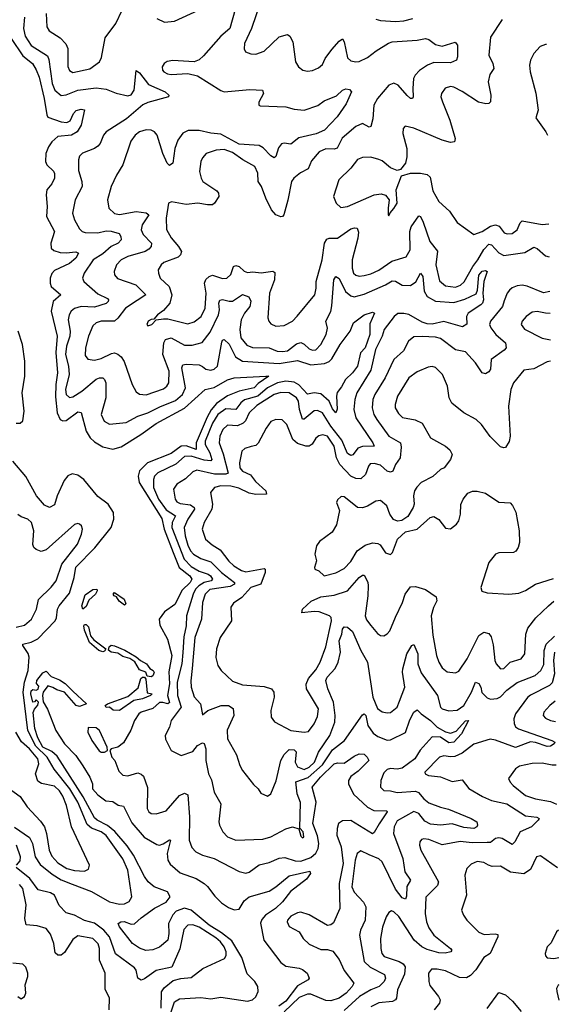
# Model space of a CAD drawing. Extents: x 2057697 to 2160550, y 827490 to 1016834.
# Tile 293 of 509: x 2141505 to 2144749, y 912029 to 917949. Entities that reach past the tile are written whole.
import ezdxf

# ---------------------------------------------------------------- set-up
doc = ezdxf.new("R2010")
doc.units = 0

msp = doc.modelspace()

# ---------------------------------------------------------------- linework, layer by layer
at = {"layer": '0CON20XD'}
for points in [[(2142818.9, 918075), (2142767.5, 917895), (2142715, 917850.4), (2142609.2, 917730.8), (2142585, 917707.5), (2142555, 917695.4), (2142425, 917703.1), (2142392.3, 917697.7), (2142373.3, 917685), (2142361.8, 917665), (2142363.5, 917645), (2142371.1, 917635), (2142393.2, 917623.2), (2142415, 917620), (2142515, 917625.5), (2142575, 917611.1), (2142715, 917522.5), (2142735, 917515.5), (2142888.6, 917528.6), (2142964.4, 917524.4), (2142971.4, 917505), (2142942, 917452), (2142943.3, 917435), (2142951.2, 917431.2), (2143105, 917425.5), (2143155, 917411.5), (2143215, 917404.2), (2143298.3, 917431.7), (2143335, 917460.5), (2143409.6, 917490.4), (2143445.9, 917524.1), (2143465, 917533.1), (2143488, 917528), (2143500, 917515), (2143466.9, 917443.1), (2143412.9, 917365), (2143336.6, 917283.4), (2143286.7, 917263.3), (2143182.2, 917237.8), (2143135, 917200.9), (2143095, 917205.5), (2143078.5, 917201.5), (2143061.5, 917178.5), (2143045, 917126.2), (2143035, 917118.8), (2143015, 917130), (2142968.6, 917178.6), (2142945, 917192.2), (2142825, 917200.2), (2142715, 917259.3), (2142655, 917265.5), (2142585, 917281.6), (2142517.5, 917282.5), (2142485, 917266.9), (2142455.5, 917225), (2142436.9, 917175), (2142425.5, 917085), (2142405, 917072.9), (2142391.9, 917085), (2142365, 917144), (2142331.5, 917255), (2142315.3, 917275.3), (2142296.2, 917285), (2142265, 917285.4), (2142225, 917274.6), (2142199.5, 917255), (2142172.6, 917217.4), (2142124.4, 917075), (2142086.6, 917013.4), (2142055.6, 916945), (2142032.2, 916865), (2142040.6, 916815), (2142075, 916783.6), (2142105, 916778.2), (2142205.2, 916794.8), (2142265, 916786.6), (2142280.8, 916775), (2142240.9, 916715), (2142234.7, 916685), (2142246.5, 916656.5), (2142297.3, 916605), (2142296.2, 916585), (2142282, 916568), (2142260, 916555), (2142155.6, 916524.4), (2142115.6, 916505), (2142087.9, 916475), (2142072.2, 916435), (2142074.4, 916415), (2142093.4, 916393.4), (2142202.5, 916355), (2142262.5, 916295), (2142210.5, 916259.5), (2142142.1, 916215), (2142095, 916153.3), (2142075, 916136.4), (2141995, 916136.9), (2141965, 916126.4), (2141945, 916108.6), (2141918.9, 916045), (2141900.9, 915975), (2141899.8, 915929.8), (2141915, 915908.1), (2141955, 915900.8), (2141995, 915912.2), (2142057.7, 915942.3), (2142075, 915944.6), (2142095, 915937.9), (2142115, 915920.9), (2142132.8, 915892.8), (2142182.1, 915755), (2142205, 915712), (2142226.4, 915696.4), (2142265, 915692.3), (2142370.4, 915729.6), (2142390.5, 915745), (2142402.5, 915765), (2142403, 915835), (2142366, 915935), (2142371.1, 916005), (2142381.2, 916025), (2142415, 916035.8), (2142495, 915990.9), (2142541.3, 915991.3), (2142602.6, 916007.4), (2142650.9, 916069.1), (2142700.4, 916175), (2142705.7, 916205), (2142702, 916245), (2142708.7, 916261.3), (2142725, 916266.5), (2142765, 916255.9), (2142785, 916256.9), (2142845, 916296.4), (2142883.1, 916283.1), (2142895.3, 916255.3), (2142888.3, 916225), (2142857.2, 916185), (2142836.9, 916145), (2142828.9, 916085), (2142835.3, 916035), (2142871.1, 915991.1), (2142905, 915977.2), (2143005, 915975.3), (2143053.8, 915955), (2143085, 915953.3), (2143115, 915958.4), (2143169.8, 916000.2), (2143195, 916007.4), (2143215, 915998.6), (2143245, 915969.2), (2143265, 915962.5), (2143285, 915964.6), (2143315.2, 915994.8), (2143347.7, 916055), (2143356.2, 916093.8), (2143345.3, 916135), (2143375.8, 916195), (2143382.2, 916227.8), (2143393.2, 916385), (2143405, 916404.2), (2143425, 916393.1), (2143463.7, 916313.7), (2143495, 916288.4), (2143515, 916282.9), (2143575, 916298.3), (2143705, 916354.8), (2143745, 916378.8), (2143765, 916377.3), (2143805, 916353.2), (2143855, 916350.7), (2143887.3, 916372.7), (2143915, 916424), (2143927.5, 916405), (2143936.6, 916316.6), (2143955, 916284.2), (2144005, 916256.8), (2144115, 916248.6), (2144181.2, 916268.8), (2144248.7, 916301.3), (2144257, 916323), (2144265, 916412.2), (2144285, 916435.9), (2144305, 916441.1), (2144314.2, 916434.2), (2144294.7, 916375), (2144288.9, 916305), (2144293.5, 916265), (2144287.4, 916245), (2144276.6, 916233.4), (2144201.9, 916185), (2144191.5, 916165), (2144192.9, 916117.1), (2144167.9, 916102.1), (2144055, 916134.8), (2143985, 916118.6), (2143955, 916119.4), (2143925, 916130), (2143845, 916175.7), (2143815, 916182.8), (2143778.1, 916181.9), (2143757.1, 916165), (2143696.9, 916085), (2143684, 916045), (2143643.8, 915965), (2143615, 915842.2), (2143531.7, 915705), (2143519, 915665), (2143512.8, 915605), (2143525, 915555.6), (2143627.9, 915405), (2143635.4, 915384.6), (2143565, 915382.9), (2143538.4, 915371.6), (2143521.2, 915351.2), (2143507, 915333), (2143495, 915328.2), (2143475, 915341.1), (2143441.4, 915421.4), (2143374.8, 915505), (2143325, 915585.2), (2143295, 915599.1), (2143275, 915596.6), (2143215, 915547.5), (2143205, 915546.7), (2143187.5, 915605), (2143181, 915655), (2143169.5, 915675), (2143125.7, 915705), (2143075, 915707.1), (2143035, 915695.9), (2142930.8, 915629.2), (2142885, 915585.3), (2142863.4, 915536.6), (2142847.7, 915522.3), (2142815, 915506.4), (2142755, 915510), (2142726.1, 915483.9), (2142707.9, 915445), (2142703.8, 915405), (2142728.3, 915338.3), (2142758.7, 915221.3), (2142744.1, 915215.9), (2142676.2, 915216.2), (2142569.5, 915239.5), (2142545, 915230.9), (2142502.1, 915187.9), (2142448.9, 915155), (2142430.5, 915125), (2142438.8, 915065), (2142449.7, 915049.7), (2142470.2, 915040.2), (2142531.7, 915031.7), (2142554.7, 915015), (2142555.7, 915005), (2142515.2, 914945), (2142494.8, 914895), (2142499.6, 914845), (2142515, 914788.5), (2142531.9, 914755), (2142549.6, 914735), (2142595, 914709.5), (2142655, 914689.5), (2142718.7, 914625), (2142797.1, 914565), (2142796.6, 914555), (2142769.8, 914540.2), (2142647.7, 914522.3), (2142620.2, 914495), (2142604.8, 914445.2), (2142598.6, 914345), (2142557.7, 914235), (2142541.7, 914048.3), (2142533.2, 913973.2), (2142535.8, 913935), (2142555, 913878.1), (2142592.2, 913835), (2142605, 913770), (2142636.2, 913795), (2142715.3, 913824.7), (2142760, 913825), (2142787.7, 913807.7), (2142791.5, 913765), (2142753.1, 913676.9), (2142754.5, 913625), (2142808, 913528), (2142828.2, 913465), (2142844.5, 913435), (2142909.8, 913349.8), (2142939.2, 913325), (2142955, 913298.8), (2142995, 913280), (2143015, 913293.3), (2143047.2, 913372.8), (2143075.2, 913495), (2143095, 913530), (2143125, 913560), (2143155, 913558.4), (2143167.4, 913547.4), (2143161.5, 913485), (2143175, 913456.8), (2143215, 913440.7), (2143245.6, 913454.4), (2143278.1, 913485), (2143300.4, 913545), (2143370, 913645), (2143399.2, 913725), (2143401.1, 913765), (2143391, 913845), (2143356.6, 913925), (2143344.6, 913975), (2143353.3, 913995), (2143401.6, 914048.4), (2143419, 914085), (2143433, 914145), (2143426.5, 914215), (2143442.2, 914255), (2143444.7, 914285), (2143455, 914297.9), (2143475, 914296.9), (2143505, 914270), (2143555.9, 914155.9), (2143595.3, 914085), (2143628.7, 913875), (2143656.7, 913806.7), (2143685, 913787.8), (2143715, 913781.2), (2143735, 913783.6), (2143773.3, 913815), (2143789.2, 913850.8), (2143820.9, 913935), (2143805.3, 914025), (2143807.3, 914045), (2143833.2, 914135), (2143862.9, 914185), (2143875, 914192), (2143898, 914135), (2143898.4, 914075), (2143918.9, 914021.1), (2144016.8, 913885), (2144033.8, 913815), (2144045, 913805.5), (2144085, 913792.5), (2144135, 913797.5), (2144174.8, 913825.2), (2144220.8, 913905), (2144245, 913965.5), (2144265, 913957.3), (2144277.1, 913935), (2144283, 913903), (2144315, 913870.4), (2144335, 913862.8), (2144375, 913867.4), (2144395, 913877.1), (2144433.5, 913916.5), (2144495, 913963.3), (2144604, 914006), (2144636.9, 914035), (2144655, 914072), (2144658.8, 914155), (2144670, 914195), (2144719.1, 914242.6)], [(2142957.7, 918065), (2142897.9, 917895), (2142855.8, 917805), (2142853.9, 917773.9), (2142862.5, 917755), (2142895, 917742.9), (2142925, 917741.4), (2142975, 917758.6), (2143065, 917845.6), (2143115, 917860), (2143129.2, 917849.2), (2143146.9, 917815), (2143163.1, 917695), (2143182, 917665), (2143206.7, 917645), (2143235, 917638.6), (2143265, 917643.1), (2143301.8, 917658.2), (2143325, 917678.6), (2143342.3, 917715), (2143381, 917769), (2143425, 917820), (2143445, 917834), (2143456.1, 917816.1), (2143475, 917719.2), (2143495, 917701.5), (2143525.5, 917695.5), (2143545, 917697.1), (2143595, 917720.7), (2143648, 917762), (2143721.8, 917808.2), (2143743.9, 917816.1), (2143894.2, 917825.8), (2143945, 917835.4), (2143965, 917829.5), (2144005, 917798.8), (2144045, 917789.1), (2144123, 917813), (2144136.2, 917795), (2144137.5, 917725), (2144131.2, 917705), (2144095, 917688.2), (2143995, 917690.6), (2143956.7, 917675), (2143907.8, 917642.2), (2143882.3, 917615), (2143872.8, 917595), (2143867.4, 917535), (2143870.6, 917485), (2143865.6, 917474.4), (2143855, 917475.6), (2143835, 917491.8), (2143780, 917555), (2143755, 917567.5), (2143725, 917555.5), (2143655.3, 917474.7), (2143634.6, 917435), (2143627.2, 917352.8), (2143615, 917306), (2143605, 917303.1), (2143565, 917323.5), (2143525, 917305.4), (2143443.1, 917236.9), (2143413, 917177), (2143395, 917170.5), (2143345, 917172), (2143304.4, 917155), (2143259.6, 917100.4), (2143238.9, 917051.1), (2143193, 917027), (2143152.2, 916995), (2143140, 916975), (2143117, 916863), (2143093.9, 916776.1), (2143085, 916764.4), (2143075, 916762.7), (2143045, 916776), (2143018.4, 916805), (2142983.9, 916875), (2142959.3, 916945), (2142939.3, 916975), (2142937.1, 917025), (2142919.6, 917065), (2142845.6, 917105), (2142785, 917149.4), (2142735, 917168.8), (2142685.3, 917164.7), (2142626.4, 917143.6), (2142605, 917118.8), (2142594.5, 917095.5), (2142585.6, 917035), (2142595.6, 916995), (2142607.1, 916975), (2142689.6, 916919.6), (2142700.8, 916905), (2142702, 916885), (2142676, 916845), (2142665, 916836.2), (2142635, 916835.7), (2142575.4, 916845.4), (2142505, 916837.1), (2142417.3, 916852.7), (2142400, 916845), (2142385.3, 916754.7), (2142387.9, 916687.9), (2142416.6, 916636.6), (2142460.4, 916585), (2142477.9, 916555), (2142472.1, 916535), (2142458.3, 916521.7), (2142371.8, 916488.2), (2142356.5, 916475), (2142338.6, 916445), (2142338.9, 916425), (2142350, 916395), (2142403.7, 916343.7), (2142419.3, 916295), (2142408.5, 916245), (2142370, 916200), (2142333.3, 916175), (2142312.5, 916147.5), (2142295, 916146), (2142277.5, 916135), (2142270, 916115), (2142275, 916107.5), (2142300, 916115), (2142326.4, 916143.6), (2142369.4, 916150.6), (2142395, 916150.5), (2142515, 916120.8), (2142555, 916132.9), (2142595.2, 916164.8), (2142619.5, 916215), (2142625.2, 916305), (2142616.9, 916365), (2142623.9, 916386.1), (2142645, 916405.3), (2142665, 916411.6), (2142725, 916391.8), (2142750.8, 916395), (2142774.2, 916415.8), (2142791.1, 916465), (2142805, 916470.8), (2142825, 916463.8), (2142855, 916436.9), (2142875, 916428.7), (2142907.3, 916432.7), (2142955.8, 916425.8), (2143025.9, 916435.9), (2143039.4, 916429.4), (2143037.6, 916385), (2143006.8, 916305), (2142997, 916157), (2143002.5, 916135), (2143015, 916119.2), (2143045, 916105.6), (2143095, 916109.1), (2143145, 916136.9), (2143173.1, 916166.9), (2143279.6, 916295), (2143288, 916335), (2143288.2, 916375), (2143323.2, 916505), (2143337.1, 916605), (2143351.1, 916628.9), (2143365, 916634.6), (2143415, 916634.7), (2143495, 916690.6), (2143517.1, 916697.1), (2143534.5, 916694.5), (2143541.1, 916671.1), (2143538.6, 916635), (2143504.7, 916505), (2143502.9, 916455), (2143512.7, 916425), (2143525, 916412.5), (2143545, 916406.9), (2143575, 916409.7), (2143615, 916420.3), (2143665, 916443.5), (2143742.9, 916497.1), (2143827.8, 916522.2), (2143851.6, 916565), (2143850.6, 916675), (2143857.8, 916702.2), (2143905, 916770), (2143915, 916766), (2143930.5, 916730.5)], [(2141665.3, 917985), (2141668.2, 917905), (2141681.9, 917881.9), (2141748.8, 917838.8), (2141782.9, 917802.9), (2141793.8, 917775), (2141795, 917667.5), (2141805, 917642.5), (2141825, 917630.6), (2141927.3, 917652.7), (2141984, 917696), (2141997.9, 917722.1), (2142019.9, 917840.1), (2142082.7, 917925), (2142121.6, 918005)], [(2142330, 917955), (2142375, 917933.3), (2142435, 917940.6), (2142580, 918005)], [(2141534.1, 917964.1), (2141528.1, 917895), (2141538.6, 917848.6), (2141575, 917794.1), (2141672.2, 917732.2), (2141680.1, 917710.1), (2141700.6, 917565), (2141716.6, 917525), (2141755, 917493.3), (2141785, 917496.3), (2141855, 917524.2), (2141965, 917538.8), (2142025, 917530), (2142085, 917507.5), (2142155, 917490.5), (2142175, 917497.5), (2142193.5, 917525), (2142205, 917642.5), (2142225, 917630), (2142279.1, 917559.1), (2142380, 917515), (2142402.5, 917495), (2142400, 917485), (2142275, 917450.9), (2142245, 917437.5), (2142148, 917352), (2142024.3, 917275), (2142008.5, 917255), (2141989.5, 917205), (2141975, 917188.1), (2141955, 917174.4), (2141883.6, 917146.4), (2141865, 917128.8), (2141858.1, 917105), (2141858.5, 917041.5), (2141878.5, 916975), (2141881.2, 916945), (2141838.2, 916865), (2141823.6, 916785), (2141834.5, 916745), (2141865, 916692), (2141880, 916675), (2141899.6, 916669.6), (2141975, 916666.5), (2142025, 916679.5), (2142055, 916677.6), (2142102.6, 916662.6), (2142112.5, 916645), (2142114.5, 916625), (2142096.5, 916605), (2142055, 916584.2), (2142005, 916540.3), (2141947.7, 916505), (2141892.5, 916425), (2141881.9, 916395), (2141890.6, 916375), (2141975, 916300), (2142032.9, 916272.9), (2142038.9, 916265), (2142037.1, 916255), (2142025, 916242.7), (2141955, 916221), (2141875, 916224.2), (2141835, 916211.2), (2141814.8, 916195.2), (2141802.7, 916175), (2141797.3, 916145), (2141808.2, 916075), (2141806.9, 916045), (2141787, 915985), (2141780.7, 915935), (2141798.1, 915865), (2141802.1, 915815), (2141781.4, 915725), (2141785, 915694.4), (2141805, 915676.9), (2141825, 915681.6), (2141879.6, 915715), (2141965, 915787.8), (2141985, 915796), (2142005, 915794.4), (2142015.6, 915785), (2142022.9, 915765), (2142022.5, 915675), (2141994.5, 915575), (2142013.1, 915535), (2142045, 915516.7), (2142145, 915527.3), (2142215.6, 915564.4), (2142275, 915583.9), (2142348.6, 915621.4), (2142441.9, 915658.1), (2142483.2, 915695), (2142501.1, 915735), (2142479.5, 915855), (2142485, 915873.1), (2142505, 915877.5), (2142585, 915873.3), (2142604.2, 915864.2), (2142625, 915847.3), (2142655, 915840.8), (2142675, 915847.1), (2142694.5, 915865), (2142720.9, 916009.1), (2142725, 916022.5), (2142735, 916025.6), (2142765, 915997.8), (2142802.4, 915922.4), (2142845, 915895.2), (2143065, 915882.3), (2143175, 915899.6), (2143255, 915873.8), (2143338.3, 915881.7), (2143365, 915893.5), (2143380.8, 915909.2), (2143430.8, 915995), (2143490.8, 916075), (2143510.8, 916125), (2143575, 916174.3), (2143625, 916190), (2143637.5, 916185), (2143610, 916120), (2143609.1, 916055), (2143582.8, 915975), (2143553.8, 915945), (2143535, 915864.6), (2143505.5, 915824.5), (2143463.4, 915785), (2143439.6, 915740.4), (2143413, 915707), (2143409, 915685), (2143413.1, 915606.9), (2143405, 915585.8), (2143385, 915608.9), (2143365.2, 915655.2), (2143315, 915698.8), (2143275, 915706.1), (2143235, 915697.6), (2143183.6, 915753.6), (2143155, 915769.4), (2143104.6, 915774.6), (2143055, 915764.6), (2142995, 915735.4), (2142936.3, 915685), (2142856, 915664), (2142833.8, 915645), (2142804.8, 915605.2), (2142745, 915608.1), (2142696, 915575), (2142665, 915522.8), (2142619.2, 915415), (2142619.5, 915395), (2142648.8, 915345), (2142660.8, 915305), (2142653.4, 915296.6), (2142615, 915299.3), (2142535, 915324.8), (2142495, 915322.9), (2142443, 915277), (2142335.5, 915225), (2142315.4, 915205), (2142309.2, 915185), (2142309.8, 915135), (2142339.2, 915065), (2142385, 915001.6), (2142441.2, 914965), (2142421.8, 914925), (2142419.7, 914895), (2142494.9, 914704.9), (2142535, 914660.3), (2142585, 914633.3), (2142637.2, 914615), (2142651.7, 914605), (2142664, 914585), (2142656.4, 914575), (2142615, 914563.9), (2142581.9, 914545), (2142563, 914525), (2142547, 914495), (2142508.4, 914365), (2142506.4, 914305), (2142492.5, 914237.5), (2142485.7, 914144.3), (2142479.1, 914075), (2142452, 913965), (2142453.7, 913885), (2142475.2, 913815), (2142415.4, 913735), (2142405.5, 913695), (2142380.4, 913645), (2142382.2, 913622.2), (2142415.6, 913555.6), (2142475, 913524.5), (2142545, 913548.1), (2142573.1, 913585), (2142605, 913600), (2142615, 913596), (2142624.4, 913565), (2142623.3, 913495), (2142640, 913415), (2142657.7, 913377.7), (2142674.4, 913305), (2142713.5, 913235), (2142702.9, 913125), (2142705.5, 913105), (2142725.6, 913065), (2142755, 913036.5), (2142805, 913015.5), (2142967.5, 913022.5), (2143015, 913034.7), (2143105, 913084.6), (2143145, 913095.5), (2143183.6, 913083.6), (2143195, 913040), (2143205, 913030), (2143213.8, 913036.2), (2143209.2, 913065), (2143188.3, 913088.3), (2143192.7, 913242.7), (2143172.8, 913295), (2143165, 913366.7), (2143238.5, 913391.5), (2143325, 913468), (2143385, 913557.9), (2143457.8, 913615), (2143565, 913770), (2143575, 913775.6), (2143585, 913766), (2143598.8, 913705), (2143629.7, 913659.7), (2143659, 913639), (2143715, 913617.2), (2143735, 913618.6), (2143825, 913663.1), (2143850.6, 913739.4), (2143875, 913785.7), (2143895, 913800), (2143917.5, 913775), (2143975, 913734.2), (2144015.5, 913695.5), (2144065, 913666.7), (2144095, 913659.4), (2144128.5, 913671.5), (2144185, 913733.8), (2144202.5, 913735), (2144160.8, 913655), (2144114.6, 913605), (2144085, 913600.8), (2144035, 913634.8), (2143985, 913637.6), (2143913.2, 913556.8), (2143880, 913505), (2143805, 913449.4), (2143775, 913442.3), (2143735, 913445.8), (2143715, 913441.3), (2143695, 913419.5), (2143675.4, 913375), (2143674.7, 913335), (2143693.7, 913313.7), (2143735, 913312.5), (2143775, 913302.7), (2143885, 913310.4), (2143901.7, 913301.7), (2143935, 913264.1), (2143965, 913240.9), (2144034.2, 913214.2), (2144082.7, 913202.7), (2144220, 913145), (2144253.3, 913125), (2144258, 913105), (2144253.8, 913095), (2144235, 913085.8), (2144175, 913092.5), (2144105, 913113.6), (2144035, 913106.1), (2143975, 913112.3), (2143940.2, 913130.2), (2143903.8, 913175), (2143875, 913187.2), (2143775, 913131.1), (2143756.7, 913095), (2143752.1, 913055), (2143808.4, 912905), (2143820.7, 912825), (2143854.3, 912775), (2143832.8, 912737.2), (2143831.1, 912678.9), (2143825, 912660), (2143805, 912668.5), (2143765, 912720.7), (2143685, 912885.3), (2143665, 912903.3), (2143606.7, 912926.7), (2143555, 912950.6), (2143533.9, 912936.1), (2143521.6, 912895), (2143502.6, 912735), (2143515, 912703.5), (2143572.8, 912642.8), (2143585.3, 912615), (2143581.3, 912535), (2143553.1, 912475), (2143548, 912445), (2143576.2, 912286.2), (2143611.2, 912251.2), (2143697.3, 912207.3), (2143703.5, 912185), (2143696.5, 912165), (2143665.6, 912135), (2143615, 912116.7), (2143547.2, 912075), (2143455, 911990.8)], [(2144405, 917950), (2144336, 917844), (2144324.6, 917735), (2144349.2, 917685), (2144354.6, 917655), (2144330.6, 917619.4), (2144320.4, 917575), (2144337.8, 917495), (2144335, 917453.8), (2144325.5, 917444.5), (2144307.5, 917442.5), (2144263.6, 917453.6), (2144165, 917516.1), (2144115, 917542.5), (2144095, 917546.4), (2144062.5, 917537.5), (2144040.8, 917505), (2144036.9, 917485), (2144047.5, 917455), (2144090.6, 917345), (2144121.9, 917235), (2144118.8, 917215), (2144095, 917210.9), (2144045, 917223.4), (2143875, 917296.5), (2143822.5, 917307.5), (2143811.2, 917295), (2143807.5, 917265), (2143833.3, 917175), (2143833.1, 917125), (2143824.3, 917085.7), (2143795, 917047.5), (2143775, 917042.5), (2143735, 917057.5), (2143685, 917100), (2143665, 917108.9), (2143615, 917122.2), (2143565, 917120), (2143535, 917107.5), (2143495, 917055.8), (2143423.5, 916986.5), (2143392, 916885), (2143408, 916845), (2143435, 916820), (2143475, 916824.5), (2143635, 916895.5), (2143677.7, 916902.3), (2143704.1, 916894.1), (2143726.4, 916866.4), (2143720, 916815), (2143720, 916775), (2143725, 916770), (2143731.7, 916788.3), (2143755, 916812.5), (2143773.3, 916845), (2143768.8, 916925), (2143800.7, 917009.3), (2143855, 917025.8), (2143915, 917026.5), (2143955, 917018.2), (2143972, 917002), (2143988.6, 916918.6), (2144024.3, 916855), (2144088.1, 916798.1), (2144135, 916730), (2144235, 916658), (2144285, 916674.7), (2144335, 916706.2), (2144365, 916715.2), (2144387, 916707), (2144417.9, 916667.9), (2144435, 916661.8), (2144465, 916663.5), (2144495, 916684.4), (2144512.9, 916727.1), (2144525, 916739.2), (2144645, 916716.2), (2144685.6, 916721.6)], [(2143645, 917951.2), (2143675, 917943.8), (2143765, 917938.5), (2143815, 917941.8), (2143868.8, 917955)], [(2141455, 917835.4), (2141525, 917731.4), (2141583.1, 917685), (2141605, 917647.1), (2141622.4, 917602.4), (2141652.7, 917475), (2141667.5, 917377.5), (2141675, 917362.1), (2141755, 917334.1), (2141789.5, 917330.5), (2141808.7, 917341.3), (2141829.2, 917385), (2141845, 917402.2), (2141875, 917411.5), (2141895.7, 917405.7), (2141875.2, 917314.8), (2141851.4, 917275), (2141817.1, 917255), (2141733.7, 917246.3), (2141698.2, 917215), (2141677.5, 917185), (2141663.1, 917145), (2141660, 917095), (2141669.2, 917075), (2141707.5, 917037.5), (2141714.5, 917024.5), (2141713.5, 916995), (2141697.9, 916962.1), (2141669.4, 916925), (2141663.5, 916895), (2141671.2, 916825), (2141666.5, 916765), (2141714, 916675), (2141693.2, 916605), (2141694.7, 916575), (2141710.2, 916560.2), (2141749.2, 916549.2), (2141785, 916546.3), (2141843.6, 916553.6), (2141857.8, 916545), (2141842.9, 916515), (2141805, 916482.1), (2141715, 916441.3), (2141698.2, 916421.8), (2141689.2, 916395), (2141688.4, 916365), (2141695.3, 916345), (2141753.1, 916295), (2141705.8, 916255), (2141694.4, 916195.6), (2141731.4, 916045), (2141722, 915948), (2141733.4, 915825), (2141723.2, 915755), (2141721, 915681), (2141729.8, 915585), (2141748.8, 915545), (2141765, 915536), (2141785, 915538.2), (2141855, 915590.3), (2141875, 915586.9), (2141905.2, 915475), (2141928.7, 915435), (2141955, 915410), (2142005, 915379.6), (2142065, 915365.6), (2142115, 915381), (2142233.1, 915455), (2142325, 915521.6), (2142496.9, 915613.1), (2142620, 915725), (2142675, 915737.3), (2142755, 915782.5), (2142794.8, 915795.2), (2142983.9, 915806.1), (2143003.8, 915805), (2142939.7, 915760.3), (2142914, 915735), (2142825, 915715.3), (2142755, 915688), (2142688.9, 915641.1), (2142657, 915603), (2142632, 915558), (2142566.8, 915405), (2142565.5, 915365), (2142505, 915387.2), (2142475, 915383.8), (2142415, 915339.9), (2142272.8, 915285), (2142225, 915237.1), (2142217.2, 915205), (2142223.2, 915165), (2142359.2, 914949.2), (2142373.6, 914885), (2142427.6, 914745), (2142464.8, 914655), (2142527.1, 914605), (2142540.9, 914585), (2142529.3, 914565), (2142481.2, 914518.8), (2142437, 914433), (2142375, 914388.2), (2142344.1, 914344.1), (2142347.9, 914307.9), (2142393.1, 914225), (2142419.8, 914125), (2142401.8, 914028.2), (2142405.3, 913955), (2142394.5, 913885), (2142405.9, 913844.1), (2142395, 913835.3), (2142365, 913843.8), (2142345, 913842.7), (2142305, 913806.5), (2142235, 913785.5), (2142221.6, 913775), (2142195.3, 913735), (2142173.5, 913676.5), (2142128.8, 913601.2), (2142095, 913575.5), (2142056, 913564), (2142046.7, 913555), (2142060, 913515), (2142077.5, 913495), (2142100.9, 913430.9), (2142125, 913405.7), (2142155, 913401.4), (2142215, 913419.5), (2142235, 913413.3), (2142249.7, 913399.7), (2142273.1, 913333.1), (2142270.5, 913205), (2142281.4, 913185), (2142295, 913176.9), (2142325, 913174.4), (2142385, 913192.5), (2142465, 913284.5), (2142495, 913298.6), (2142515, 913288), (2142526.3, 913155), (2142523.1, 913015), (2142540.8, 912970.8), (2142564.7, 912944.7), (2142605, 912925.4), (2142675, 912906.2), (2142825, 912827.5), (2142865, 912817.1), (2142885, 912822.9), (2142945, 912867.1), (2143005, 912881.4), (2143065, 912907.3), (2143098, 912912), (2143161.7, 912891.7), (2143195, 912889.6), (2143255, 912911.1), (2143285, 912936.8), (2143299.4, 912965), (2143302.9, 912995), (2143295, 913041.8), (2143266.6, 913115), (2143287.6, 913245), (2143263, 913335), (2143312.7, 913395), (2143395, 913474.6), (2143415, 913481.3), (2143455, 913477.6), (2143515, 913521.4), (2143546.7, 913535), (2143575, 913533.3), (2143594.7, 913514.7), (2143604.4, 913495), (2143539.9, 913430.1), (2143495, 913398.7), (2143481.9, 913375), (2143482, 913355), (2143512.3, 913292.3), (2143595, 913214.5), (2143633.4, 913193.4), (2143711.7, 913191.7), (2143714, 913185), (2143665.7, 913114.3), (2143635, 913061.2), (2143625, 913054.2), (2143495, 913134.8), (2143445, 913132.4), (2143422.2, 913115), (2143413.5, 913085), (2143412.3, 913045), (2143437.6, 912975), (2143449.4, 912875), (2143425.9, 912755), (2143430.4, 912605), (2143390.7, 912519.3), (2143375, 912505.8), (2143355, 912502.9), (2143245, 912566.5), (2143195, 912582), (2143175, 912578.8), (2143135, 912559.2), (2143116, 912535), (2143113.9, 912523.9), (2143125, 912496.7), (2143185, 912463.8), (2143208.8, 912425), (2143245, 912390), (2143315, 912359.2), (2143355, 912358), (2143387.7, 912347.7), (2143425, 912298.8), (2143455, 912231.2), (2143512.9, 912155), (2143504.5, 912135), (2143468.4, 912095), (2143425, 912065.2), (2143375, 912049.1), (2143345, 912051), (2143255, 912090.2), (2143235, 912089.1), (2143185, 912069.1), (2143095, 911982.6)], [(2144671, 917798.8), (2144665, 917800), (2144633.6, 917786.4), (2144596, 917745), (2144576, 917705), (2144568.8, 917675), (2144573.8, 917635), (2144607.7, 917507.7), (2144622, 917405), (2144608.3, 917358.3), (2144668.8, 917275), (2144678.3, 917255.1)], [(2143930.5, 916730.5), (2143970.6, 916615), (2144017.3, 916557.3), (2144006, 916475), (2144029.2, 916379.2), (2144065, 916348.8), (2144125, 916341.3), (2144155, 916352), (2144176.6, 916373.4), (2144228.3, 916465), (2144259.8, 916505), (2144295, 916566.2), (2144325, 916599.1), (2144341.8, 916595), (2144385, 916546.2), (2144415, 916531.2), (2144541.7, 916548.3), (2144595, 916581.2), (2144615, 916573.8), (2144665, 916528.7), (2144688.2, 916523.2)], [(2144691.1, 916314.4), (2144653.9, 916306.1), (2144555, 916347.2), (2144525, 916352.5), (2144495, 916348.8), (2144465, 916336.5), (2144448.5, 916321.5), (2144435.6, 916305), (2144418.3, 916258.3), (2144406.4, 916223.6), (2144335.4, 916135), (2144330, 916115), (2144337.1, 916095), (2144367.3, 916055), (2144425.7, 916005), (2144428.6, 915975), (2144418.3, 915961.7), (2144339.2, 915905), (2144335, 915847.5), (2144325, 915830.6), (2144305, 915820), (2144285, 915825.7), (2144245.6, 915885.6), (2144185, 915951.8), (2144125, 915964.4), (2144035, 916031.5), (2144005, 916039.1), (2143925, 916043.7), (2143875, 916040.8), (2143841.8, 916015), (2143812.4, 915957.6), (2143753.6, 915905), (2143701.6, 915795), (2143639.4, 915695), (2143628.8, 915665), (2143624.1, 915615), (2143634, 915575), (2143651.3, 915545), (2143723.6, 915443.6), (2143794.1, 915404.1), (2143797.7, 915377.7), (2143792.7, 915315), (2143763.7, 915275), (2143747.5, 915235), (2143735, 915227.5), (2143715, 915234.6), (2143675, 915271.1), (2143635, 915280.7), (2143612, 915278), (2143601.1, 915265), (2143583.5, 915215), (2143555, 915187.2), (2143525, 915190.4), (2143496, 915205), (2143429.8, 915275), (2143408.8, 915315), (2143395.6, 915385), (2143355, 915444.3), (2143327.6, 915452.4), (2143303.4, 915446.6), (2143285, 915432.5), (2143262.6, 915397.4), (2143245, 915385.4), (2143225, 915385.3), (2143175, 915400.9), (2143146.6, 915425), (2143111.2, 915515), (2143083.6, 915543.6), (2143045, 915545.6), (2143015, 915532.9), (2142986.4, 915493.6), (2142938.5, 915401.5), (2142925, 915388.9), (2142897.6, 915382.4), (2142858.9, 915371.1), (2142840, 915355), (2142826.1, 915285), (2142828.6, 915255), (2142845, 915234.3), (2142892.6, 915212.6), (2142922.6, 915172.6), (2142984.2, 915115), (2142988.8, 915095), (2142925, 915094.5), (2142885, 915101.3), (2142822.6, 915132.6), (2142775, 915144.1), (2142713.3, 915146.7), (2142675.7, 915135), (2142652.5, 915105), (2142664.6, 915035), (2142660.9, 915005), (2142613.6, 914925), (2142602.5, 914885), (2142621.9, 914825), (2142661.3, 914791.3), (2142711.2, 914761.2), (2142762.4, 914692.4), (2142792.2, 914665), (2142837.6, 914637.6), (2142865, 914628.8), (2142975, 914648.8), (2142980, 914645), (2142980.8, 914625), (2142955.6, 914555), (2142894.3, 914535.7), (2142841.1, 914475), (2142789.5, 914440.5), (2142773.8, 914416.2), (2142778.1, 914335), (2142711.1, 914235), (2142688.2, 914165), (2142683.7, 914113.7), (2142695.7, 914065), (2142716.4, 914036.4), (2142785, 913972.5), (2142845, 913950.4), (2142975, 913938.9), (2143018.8, 913925), (2143032.5, 913905), (2143035.6, 913875.6), (2143014.2, 913794.2), (2143016.2, 913755), (2143037.7, 913727.7), (2143134.3, 913674.3), (2143215.4, 913664.6), (2143240.7, 913669.3), (2143275, 913714.2), (2143295, 913758.8), (2143302, 913805), (2143229.6, 913925), (2143226.4, 913953.6), (2143241.5, 913988.5), (2143285, 914039.2), (2143311.3, 914085), (2143345, 914178.8), (2143380.2, 914335), (2143377.6, 914355), (2143367.5, 914365), (2143305, 914388.1), (2143275, 914391.4), (2143201.9, 914381.9), (2143205.7, 914405), (2143256.7, 914453.3), (2143315, 914478.8), (2143395, 914488.9), (2143475, 914513.8), (2143545, 914595.5), (2143565, 914609.2), (2143575, 914608.8), (2143597, 914567), (2143600, 914545), (2143598.5, 914485), (2143581.3, 914365), (2143590.3, 914340.3), (2143615, 914305.5), (2143655, 914257.5), (2143675, 914246), (2143695, 914244), (2143715, 914255.8), (2143731.1, 914275), (2143763.9, 914356.1), (2143806.6, 914445), (2143822.5, 914495), (2143855, 914539.6), (2143885, 914540), (2143945, 914523.1), (2144008.1, 914478.1), (2144012.4, 914455), (2143992.4, 914415), (2143979.1, 914365), (2143987.6, 914247.6), (2144010.8, 914125), (2144024.5, 914085), (2144045, 914050.8), (2144075, 914028.6), (2144125, 914020.8), (2144145, 914030.8), (2144195, 914105.6), (2144264.8, 914245.2), (2144295, 914266.5), (2144325, 914258.6), (2144338.7, 914238.7), (2144350.4, 914190.4), (2144360.6, 914095), (2144369.2, 914075), (2144395, 914045.8), (2144415, 914048.6), (2144453.3, 914086.7), (2144518.8, 914105), (2144542.2, 914135), (2144548.2, 914255), (2144560.1, 914289.9), (2144608.3, 914351.7), (2144684.6, 914425), (2144716.3, 914451.6)], [(2144692.9, 916182.9), (2144665, 916183.8), (2144615, 916194.4), (2144585, 916190.6), (2144549.2, 916165), (2144525.7, 916135), (2144520, 916115), (2144538.8, 916088.8), (2144645, 916034.6), (2144695, 916023.4)], [(2141485, 915522.6), (2141507.2, 915522.8), (2141523.3, 915536.7), (2141532.5, 915595), (2141519.2, 915705), (2141536.8, 915805), (2141535.2, 915895), (2141522.7, 915995), (2141497, 916075)], [(2144696.7, 915895.5), (2144675, 915892.1), (2144595, 915850), (2144535, 915840.6), (2144474.2, 915765.8), (2144458.2, 915725), (2144443.8, 915625), (2144454.3, 915445), (2144446.7, 915413.3), (2144425, 915376.7), (2144415, 915373.8), (2144395, 915380), (2144332.6, 915442.6), (2144281.4, 915515), (2144249.2, 915545), (2144175, 915584.4), (2144102.8, 915642.8), (2144086.7, 915675), (2144076.7, 915745), (2144045.7, 915815), (2144005, 915857.1), (2143985, 915864.3), (2143959.7, 915860.3), (2143895, 915831.5), (2143844.5, 915795), (2143775.4, 915685), (2143761.5, 915635), (2143762.5, 915615), (2143781.5, 915581.5), (2143806, 915556), (2143883.1, 915543.1), (2143925, 915522.5), (2143974, 915435), (2144064.4, 915384.4), (2144091.7, 915361.7), (2144104, 915335), (2144094, 915305), (2144055.8, 915254.2), (2144035, 915243.8), (2143988, 915202), (2143918, 915165), (2143891.7, 915138.3), (2143877.5, 915115), (2143872.5, 915085), (2143876.1, 915036.1), (2143870, 915015), (2143837.7, 914962.3), (2143801.7, 914938.3), (2143776.1, 914933.9), (2143753, 914943), (2143730.6, 914975), (2143712.5, 915025), (2143675, 915056.9), (2143645, 915054.4), (2143596.5, 915023.5), (2143565, 915013.2), (2143536.6, 915016.6), (2143513.4, 915033.4), (2143455, 915080), (2143438.3, 915081.7), (2143415, 915062.5), (2143408.8, 915045), (2143427.7, 914997.7), (2143409.1, 914910.9), (2143383.2, 914866.8), (2143308.3, 914811.7), (2143288.8, 914785), (2143280, 914735), (2143290, 914695), (2143276.7, 914655), (2143280, 914645), (2143304.1, 914634.1), (2143335.7, 914605.7), (2143405, 914623.6), (2143455, 914648.5), (2143495, 914690.6), (2143534.2, 914755.8), (2143581.4, 914788.6), (2143625, 914802.5), (2143658.8, 914798.8), (2143671.1, 914791.1), (2143705, 914743.8), (2143735, 914733.8), (2143746, 914745), (2143775.6, 914825), (2143825, 914870), (2143895, 914886.2), (2143973.3, 914955), (2143995, 914961.2), (2144024.2, 914944.2), (2144065, 914891.2), (2144095, 914887.5), (2144130.8, 914915), (2144144.2, 914935), (2144154.4, 914975.6), (2144157, 915033), (2144170.8, 915065), (2144198.8, 915101.2), (2144226.1, 915113.9), (2144255, 915114.2), (2144305, 915102), (2144385, 915048.6), (2144453.6, 915043.6), (2144468.3, 915028.3), (2144487, 914987), (2144507.1, 914875), (2144509.2, 914805), (2144502.5, 914775), (2144487.2, 914752.8), (2144472.5, 914745), (2144385, 914742.5), (2144365, 914734.2), (2144324.3, 914685), (2144276.7, 914535), (2144282.3, 914512.3), (2144315, 914502), (2144445, 914495.6), (2144505, 914501.5), (2144545, 914516.5), (2144605, 914555.5), (2144714.4, 914589.2)], [(2141821.1, 912751.1), (2141937.2, 912707.2), (2142045, 912645.2), (2142105, 912630.8), (2142135, 912632.2), (2142163.6, 912646.4), (2142178.5, 912675), (2142155.8, 912835), (2142125, 912904.1), (2142025, 913043.8), (2141995, 913064.8), (2141937.4, 913087.4), (2141910.3, 913110.3), (2141855.5, 913245), (2141806.8, 913325), (2141712, 913442), (2141669.9, 913515), (2141601.3, 913581.3), (2141554.3, 913675), (2141525.3, 913904.7), (2141534.9, 913965.1), (2141555.5, 914035), (2141562.2, 914115), (2141557.2, 914137.2), (2141524, 914185), (2141524.5, 914195), (2141575, 914205.7), (2141615, 914226.9), (2141718, 914335), (2141727, 914353), (2141733.3, 914405), (2141742.2, 914425), (2141805, 914500.8), (2141833, 914595), (2141842.6, 914657.4), (2141956.9, 914773.1), (2142054.5, 914895), (2142070.5, 914945), (2142069.5, 914985), (2142036.9, 915035), (2141975, 915082.1), (2141890.9, 915185), (2141855, 915210.8), (2141821.4, 915218.6), (2141795, 915205.6), (2141772.9, 915177.1), (2141730.7, 915085), (2141715, 915032.5), (2141685, 915015.6), (2141655, 915029.4), (2141605.9, 915085.9), (2141541.8, 915201.8), (2141463.1, 915295)], [(2141485, 914297.2), (2141535, 914308.8), (2141575.4, 914345), (2141606, 914405), (2141618.1, 914461.9), (2141695, 914537.1), (2141725, 914575.6), (2141758.5, 914675), (2141852.7, 914795), (2141877.3, 914855), (2141882.9, 914885), (2141877.5, 914905), (2141865, 914916), (2141855, 914919.2), (2141835, 914913.1), (2141665, 914761.8), (2141635, 914750.5), (2141603.3, 914763.3), (2141590.6, 914775), (2141583.8, 914793.8), (2141590, 914875), (2141576.2, 914925), (2141555, 914945.5), (2141515, 914959.1), (2141495, 914972.7)], [(2141885, 914403.5), (2141878.4, 914425), (2141899, 914491), (2141945, 914521.8), (2141968.1, 914525), (2141970.4, 914515), (2141961.8, 914495), (2141920.7, 914459.3), (2141905, 914420), (2141885, 914403.5)], [(2142135, 914428.5), (2142103, 914453), (2142087.9, 914477.9), (2142072.9, 914485), (2142067.5, 914495), (2142074.3, 914505), (2142134, 914465), (2142143.7, 914436.3), (2142135, 914428.5)], [(2142005, 914148.3), (2141981.3, 914155), (2141925.8, 914205), (2141895, 914278.6), (2141890.9, 914305), (2141895, 914312.2), (2141905, 914312.1), (2141918.7, 914298.7), (2141931.2, 914245), (2141950.4, 914220.4), (2142023.5, 914165), (2142015, 914151.4), (2142005, 914148.3)], [(2142295, 913996.9), (2142271.8, 914001.8), (2142264.4, 914025), (2142225, 914040), (2142196.8, 914086.8), (2142168, 914108), (2142125, 914118.9), (2142095, 914139.1), (2142054.4, 914145), (2142038.8, 914158.8), (2142042.1, 914177.9), (2142055, 914187.1), (2142075, 914183.4), (2142137.3, 914157.3), (2142205, 914117.7), (2142230.6, 914095), (2142266.6, 914076.6), (2142287.3, 914047.3), (2142307.5, 914035), (2142313.3, 914023.3), (2142305, 914004.2), (2142295, 913996.9)], [(2144720.5, 914145), (2144714.6, 914095), (2144720.3, 914015), (2144705, 913961.8), (2144689.6, 913945), (2144575, 913886.9), (2144557.4, 913872.6), (2144484.8, 913775.2), (2144476.4, 913745), (2144477, 913717), (2144486.3, 913696.3), (2144504.4, 913685), (2144704.6, 913614.6), (2144721.2, 913605), (2144718.8, 913595), (2144695, 913580.9), (2144675, 913579.1), (2144605, 913603.3), (2144575, 913605.8), (2144485, 913573.4), (2144365, 913617.3), (2144333.8, 913623.8), (2144235, 913593.1), (2144165, 913537.7), (2144120.9, 913519.1), (2144095, 913515.9), (2144055, 913522.7), (2144028.8, 913515), (2143940, 913425), (2143942.5, 913415), (2143962.5, 913405), (2144035, 913395.6), (2144105, 913369.1), (2144165, 913377.5), (2144205.4, 913325.4), (2144287.9, 913277.9), (2144341.2, 913255), (2144434.2, 913234.2), (2144545, 913162.8), (2144614.2, 913154.2), (2144626.8, 913146.8), (2144622, 913135), (2144582.3, 913095), (2144513.3, 913065), (2144481.5, 913005), (2144465, 912989.5), (2144405.2, 913025.2), (2144385, 913029.4), (2144364.4, 913025), (2144335, 913002.4), (2144315, 913001.9), (2144225, 913000), (2144152.4, 913007.6), (2144045, 912987.7), (2143965, 913018.8), (2143935, 913023.6), (2143920.2, 913019.8), (2143910, 913005), (2143908.2, 912985), (2143916.5, 912955), (2144022.9, 912765), (2144016.9, 912743.1), (2143946.4, 912673.6), (2143942.4, 912575), (2143950, 912525), (2143965, 912488.1), (2143995, 912444.4), (2144095.7, 912365), (2144102, 912355), (2144096.2, 912345), (2144063.3, 912336.7), (2144025, 912337.5), (2143955, 912357.8), (2143922.2, 912375), (2143876.7, 912415), (2143785, 912557.5), (2143755, 912585.5), (2143740, 912590), (2143725, 912580), (2143708.5, 912555), (2143686.9, 912493.1), (2143673.5, 912425), (2143675.9, 912365), (2143681.8, 912335), (2143696.6, 912316.6), (2143786.2, 912286.2), (2143811.2, 912271.2), (2143821.6, 912255), (2143819.1, 912210.9), (2143776.7, 912115), (2143769.7, 912065), (2143764.5, 912055), (2143745.8, 912045), (2143665, 912037.4), (2143615.9, 912014.1)], [(2142408.9, 911965), (2142435, 912044.4), (2142465, 912062.4), (2142595, 912069.1), (2142655, 912060.8), (2142715, 912071.5), (2142875, 912047.5), (2142903.8, 912055), (2142925, 912074.3), (2142938.8, 912105), (2142936.8, 912135), (2142918.2, 912165), (2142872.2, 912212.2), (2142839.9, 912309.9), (2142779.6, 912409.6), (2142719.3, 912459.3), (2142645, 912504.9), (2142535, 912595.7), (2142495, 912606.6), (2142445, 912588.1), (2142425, 912566.4), (2142399.1, 912515), (2142401.1, 912455), (2142395.3, 912414.7), (2142345, 912372), (2142305, 912356), (2142262.7, 912352.7), (2142225.8, 912365.8), (2142183.3, 912395), (2142105.6, 912495), (2142098, 912515), (2142113.3, 912525), (2142132.8, 912527.2), (2142175, 912511.4), (2142195, 912512), (2142235, 912549.5), (2142315, 912607.1), (2142386.4, 912643.6), (2142410, 912675), (2142394.4, 912705), (2142314, 912735), (2142277.8, 912765), (2142255, 912797.5), (2142188.4, 912925), (2142151.7, 912981.7), (2142077.9, 913067.9), (2142033.1, 913103.1), (2141971.4, 913135), (2141955, 913149.5), (2141886.7, 913276.7), (2141729.7, 913519.7), (2141697.8, 913547.8), (2141645.2, 913575), (2141615, 913630.9), (2141596.1, 913686.1), (2141587.2, 913782.8), (2141595, 913803.6), (2141615, 913826.7), (2141619.2, 913845), (2141605, 913860), (2141595, 913847.5), (2141585, 913846.2), (2141572, 913895), (2141575, 913914.4), (2141585, 913922), (2141605, 913917.1), (2141617.3, 913922.7), (2141621.2, 913941.2), (2141606.9, 913956.9), (2141608.8, 913975), (2141645, 914021.1), (2141665, 914031.2), (2141695, 913998.7), (2141745, 913980), (2141778.4, 913958.4), (2141825, 913912.2), (2141907.5, 913835), (2141865, 913818.3), (2141844, 913825), (2141773.8, 913905), (2141728.7, 913918.7), (2141705, 913933.6), (2141675, 913943.3), (2141646.5, 913905), (2141642.5, 913885), (2141646.8, 913846.8), (2141673, 913803), (2141722.1, 913675), (2141775.5, 913595.5), (2141841.8, 913525), (2141885, 913462.2), (2141927.3, 913395), (2141942.5, 913355), (2141943.8, 913325), (2141975, 913287.5), (2142022.1, 913252.1), (2142065, 913247.5), (2142096.2, 913226.2), (2142129.2, 913219.2), (2142179.9, 913119.9), (2142253.2, 913033.2), (2142328.8, 912988.8), (2142345, 912985.9), (2142367.3, 912992.7), (2142405, 913017.8), (2142411.2, 913015), (2142391.7, 912935), (2142396.7, 912895), (2142410.5, 912870.5), (2142468.9, 912818.9), (2142566.2, 912785), (2142614.2, 912755), (2142635, 912737.1), (2142677.9, 912677.9), (2142718.6, 912638.6), (2142760.5, 912610.5), (2142795, 912596.1), (2142825, 912600), (2142855, 912650), (2142885, 912674.2), (2143005, 912709.4), (2143045.6, 912734.4), (2143125, 912801.6), (2143249.1, 912829.1), (2143252.9, 912815), (2143229.7, 912780.3), (2143134, 912706), (2143085.8, 912645), (2143043.2, 912605), (2142982.2, 912565), (2142961.3, 912538.7), (2142953.6, 912516.4), (2142972.3, 912415), (2143075, 912280.5), (2143105, 912257.8), (2143185, 912246.9), (2143205, 912238.6), (2143232.5, 912215), (2143246, 912185), (2143238.8, 912175), (2143175, 912139.2), (2143105, 912047.8), (2143063.4, 912016.6)], [(2142105, 913794.6), (2142066.4, 913796.4), (2142045, 913816.2), (2142025, 913813.3), (2142020, 913825), (2142032.5, 913835), (2142155, 913879.4), (2142218.1, 913931.9), (2142232.8, 913987.2), (2142243.4, 913996.6), (2142255.6, 913995.6), (2142263.4, 913983.4), (2142272.4, 913902.4), (2142302.5, 913895), (2142292.5, 913885), (2142243.8, 913865), (2142192, 913855), (2142105, 913794.6)], [(2144724.4, 913851.7), (2144692.5, 913825), (2144656.7, 913785), (2144651.5, 913765), (2144665, 913749.5), (2144696.2, 913735), (2144726.1, 913728.9)], [(2142015, 913544.2), (2142032.5, 913555), (2142032, 913575), (2141985, 913674.4), (2141965, 913690), (2141917.5, 913692.5), (2141914, 913665), (2141938.1, 913615), (2141983.5, 913553.5), (2141995, 913545.6), (2142015, 913544.2)], [(2141435, 913330.9), (2141508.1, 913278.1), (2141550.9, 913215), (2141629.5, 913129.5), (2141653.5, 913095), (2141666.1, 913056.1), (2141681.8, 912955), (2141698.6, 912918.6), (2141735, 912880), (2141789.2, 912845), (2141835, 912832.5), (2141895, 912829.5), (2141919.1, 912840.9), (2141925.8, 912865), (2141815.9, 913095.9), (2141787, 913225), (2141765, 913280.8), (2141745, 913312.4), (2141715, 913339.7), (2141637.1, 913357.1), (2141615, 913370.9), (2141599.7, 913415), (2141620, 913475), (2141615.2, 913505), (2141565, 913563.8), (2141517.1, 913607.1), (2141482.8, 913665)], [(2144729.7, 913465.6), (2144705, 913466.5), (2144645, 913478.9), (2144585, 913476.2), (2144510, 913460), (2144486, 913445), (2144444.4, 913385.6), (2144452.5, 913365), (2144470.8, 913345), (2144545, 913283.3), (2144604.8, 913264.8), (2144695, 913248.8), (2144732.8, 913232.3)], [(2141474, 913094), (2141565, 913032.5), (2141582, 912995), (2141597.5, 912915), (2141629.1, 912869.1), (2141700.8, 912810.8), (2141755, 912776.2), (2141821.1, 912751.1)], [(2141486.7, 912865), (2141508.4, 912891.6), (2141509.2, 912915), (2141486.2, 912986.2)], [(2144738, 912848.4), (2144635, 912921.4), (2144612, 912915), (2144575, 912839.2), (2144535, 912813.9), (2144455, 912822.3), (2144395, 912860), (2144345, 912856.9), (2144324, 912865), (2144295, 912881.5), (2144255, 912886.4), (2144219.2, 912870.8), (2144192.2, 912845), (2144181.8, 912805), (2144191.5, 912685), (2144160.8, 912595), (2144172, 912565), (2144193.6, 912533.6), (2144265, 912461.9), (2144298, 912448), (2144362.9, 912452.9), (2144378.8, 912448.8), (2144379.4, 912435), (2144332.3, 912335), (2144295, 912309.5), (2144247.8, 912235), (2144215, 912202.5), (2144191.6, 912188.4), (2144149.4, 912189.4), (2144065, 912229.7), (2144015, 912240.8), (2143980, 912240), (2143962.9, 912215), (2143964.5, 912165), (2143971.4, 912141.4), (2144022.9, 912075), (2144031.9, 912055), (2144029.2, 912035), (2143996, 911995)], [(2142355.2, 912005), (2142356.8, 912103.2), (2142373.2, 912126.8), (2142427.8, 912172.2), (2142474.5, 912184.5), (2142535, 912189.1), (2142605.7, 912245), (2142736.7, 912305), (2142746.9, 912323.1), (2142746.1, 912345), (2142734.8, 912375), (2142713, 912405), (2142685, 912429.3), (2142585, 912492.1), (2142545, 912506.6), (2142515, 912504.6), (2142492.3, 912477.7), (2142467.1, 912362.9), (2142418.8, 912251.2), (2142325, 912232.5), (2142255, 912181.8), (2142235, 912174.6), (2142215.3, 912185.3), (2142205, 912233.8), (2142195, 912248.5), (2142081.9, 912331.9), (2142044.1, 912435), (2142010.2, 912475), (2141955, 912515.7), (2141895, 912532.5), (2141835, 912564.8), (2141785, 912579.2), (2141742.3, 912622.3), (2141715, 912685.2), (2141689.5, 912699.5), (2141616, 912716), (2141566, 912786), (2141485, 912850.8)], [(2142043.8, 911995), (2142044.4, 912065), (2142019.8, 912119.8), (2142019.2, 912215), (2141985.4, 912295), (2141984.6, 912364.6), (2141977, 912393), (2141945, 912424.4), (2141855, 912441.1), (2141825, 912417.8), (2141775, 912340), (2141755, 912324.2), (2141735, 912324), (2141719.1, 912339.1), (2141711.2, 912395), (2141690.9, 912450.9), (2141665, 912484.2), (2141610.3, 912500.3), (2141545, 912506.2), (2141536.7, 912545), (2141544.2, 912625.8), (2141525, 912724.4), (2141505, 912749.6)], [(2144743.1, 912475.4), (2144732, 912465), (2144700.7, 912399.3), (2144676.7, 912375), (2144663.3, 912335), (2144665, 912320), (2144675, 912307.5), (2144715, 912304), (2144745.3, 912311)], [(2141495, 912076.2), (2141515, 912062), (2141533.8, 912075), (2141541.9, 912095), (2141537.5, 912145), (2141554.4, 912195), (2141554.4, 912215), (2141541.2, 912251.2), (2141525, 912269.2), (2141465, 912276.9)], [(2144748.8, 912054), (2144735.3, 912105), (2144734.2, 912125), (2144744.4, 912145.6), (2144747.5, 912147.7)], [(2144315, 912004.4), (2144385, 912100.6), (2144425.8, 912085.8), (2144466.6, 912046.6), (2144520, 911985)]]:
    msp.add_lwpolyline(points, dxfattribs=at)

doc.saveas('drawing.dxf')
